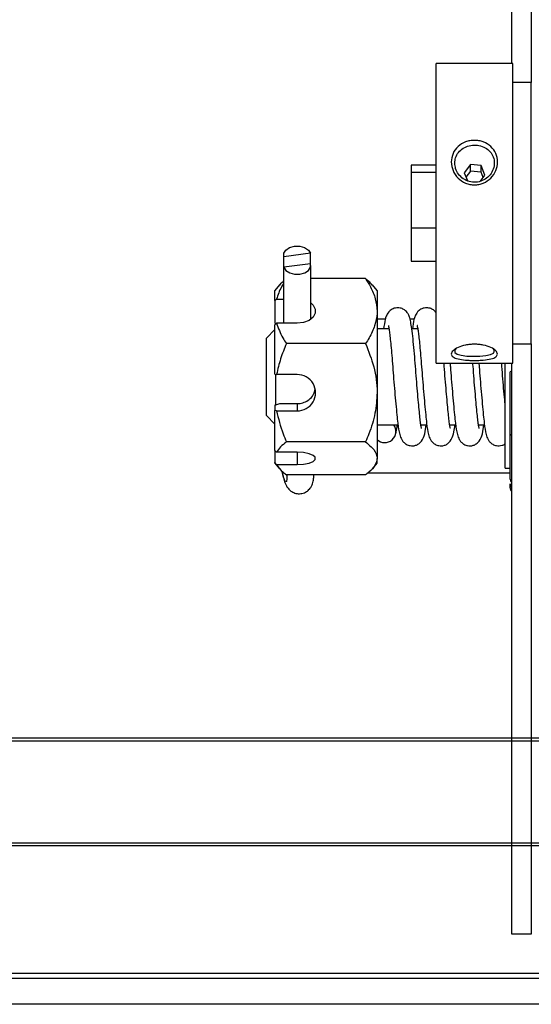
# Model space of a CAD drawing. Header units: inches. Extents: x 170 to 284, y 215 to 248.
# Tile 728 of 1056: x 230.911 to 231.023, y 225.232 to 225.448. Entities that reach past the tile are written whole.
import ezdxf

# ---------------------------------------------------------------- set-up
doc = ezdxf.new("R2010")
doc.units = ezdxf.units.IN
doc.header["$LTSCALE"] = 0.25
doc.header["$MEASUREMENT"] = 0
doc.layers.add('ANNOTATIONS', color=1, linetype='Continuous')
doc.layers.add('RH FRONT OF HOOD', color=7, linetype='Continuous')

msp = doc.modelspace()

# ---------------------------------------------------------------- linework, layer by layer
at = {"layer": 'ANNOTATIONS'}
msp.add_line((231.3019456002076, 225.2322971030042), (230.6558317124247, 225.2322971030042), dxfattribs=at)
at = {"layer": 'RH FRONT OF HOOD'}
for p, q in [((231.0184606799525, 225.4921426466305), (231.0184606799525, 225.4387253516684)), ((231.0227949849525, 225.4921426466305), (231.0227949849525, 225.4345091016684)), ((231.0187642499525, 225.4387253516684), (231.0018992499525, 225.4387253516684)), ((231.0018992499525, 225.3749351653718), (231.0018992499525, 225.4387253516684)), ((231.0187642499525, 225.3749351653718), (231.0187642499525, 225.4387253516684)), ((231.0227949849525, 225.4345091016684), (231.0187642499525, 225.4345091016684)), ((231.0228287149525, 225.4345069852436), (231.0227949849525, 225.4345091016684)), ((231.0227949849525, 225.3788971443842), (231.0227949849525, 225.4345091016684)), ((231.0018992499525, 225.4163792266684), (230.9964788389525, 225.4163792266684)), ((231.0018992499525, 225.4163792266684), (230.9964788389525, 225.4163792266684)), ((230.9964788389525, 225.4163792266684), (230.9964788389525, 225.4147703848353)), ((231.0094355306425, 225.4165501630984), (231.008114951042, 225.4147042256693)), ((231.0117856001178, 225.4162843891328), (231.0094355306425, 225.4165501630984)), ((231.0094355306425, 225.4151081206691), (231.0094355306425, 225.4165501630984)), ((231.0018992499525, 225.4147703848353), (230.9964788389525, 225.4147703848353)), ((230.9964788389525, 225.4147703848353), (230.9964788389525, 225.4025942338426)), ((231.008114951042, 225.4147042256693), (231.0087833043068, 225.412995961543)), ((231.0094355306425, 225.4151081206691), (231.0084796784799, 225.4137720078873)), ((231.0117856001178, 225.4148423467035), (231.0094355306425, 225.4151081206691)), ((231.0116751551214, 225.412900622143), (231.0126023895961, 225.414196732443)), ((231.0126023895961, 225.414196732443), (231.0117856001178, 225.4162843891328)), ((231.0117856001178, 225.4148423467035), (231.0117856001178, 225.4162843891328)), ((231.0122376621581, 225.4136869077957), (231.0117856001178, 225.4148423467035)), ((231.0018992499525, 225.4025942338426), (230.9964788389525, 225.4025942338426)), ((230.9964788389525, 225.4025942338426), (230.9964788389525, 225.3952979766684)), ((230.97434408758, 225.3970711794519), (230.9685245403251, 225.3963080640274)), ((230.97434408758, 225.3947664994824), (230.97434408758, 225.3970711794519)), ((230.9684660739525, 225.3966896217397), (230.9684660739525, 225.3817255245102)), ((230.9685245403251, 225.3817255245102), (230.9685245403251, 225.3963080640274)), ((230.97434408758, 225.3947664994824), (230.9685245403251, 225.3940033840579)), ((230.9964788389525, 225.3952979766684), (231.0018992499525, 225.3952979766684)), ((230.9964788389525, 225.3952979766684), (231.0018992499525, 225.3952979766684)), ((230.9685245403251, 225.3817255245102), (230.9685245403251, 225.3940033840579)), ((230.9744025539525, 225.3825688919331), (230.9744025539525, 225.3943849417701)), ((230.9864441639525, 225.3914896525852), (230.9744025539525, 225.3914896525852)), ((230.9675798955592, 225.3901313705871), (230.9665434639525, 225.3889288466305)), ((230.9665434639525, 225.3866628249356), (230.9665434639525, 225.3889288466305)), ((230.9889739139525, 225.3889288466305), (230.9879485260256, 225.390118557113)), ((230.9889739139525, 225.3889288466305), (230.9889739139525, 225.3843599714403)), ((230.9665434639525, 225.3866628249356), (230.9665434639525, 225.381688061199)), ((230.9669114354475, 225.3869944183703), (230.9684660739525, 225.3869944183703)), ((230.9889739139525, 225.3843599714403), (230.9889739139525, 225.366463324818)), ((230.990770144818, 225.3825876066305), (230.9889739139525, 225.3825876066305)), ((230.997094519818, 225.3825876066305), (230.9962129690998, 225.3825876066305)), ((230.9665434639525, 225.3803108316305), (230.9646883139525, 225.3784556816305)), ((230.9665434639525, 225.370522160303), (230.9665434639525, 225.3813939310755)), ((230.9714343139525, 225.3817255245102), (230.9669114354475, 225.3817255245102)), ((230.9915625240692, 225.3804794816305), (230.9889739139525, 225.3804794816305)), ((230.9978868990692, 225.3804794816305), (230.9965863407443, 225.3804794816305)), ((230.9646883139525, 225.3614557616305), (230.9646883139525, 225.3784556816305)), ((231.0227949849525, 225.3771681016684), (231.0227949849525, 225.3788971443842)), ((230.9864441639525, 225.3772302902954), (230.9690732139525, 225.3772302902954)), ((231.0187642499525, 225.3771681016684), (231.0227949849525, 225.3771681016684)), ((231.0227949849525, 225.3771681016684), (231.0228287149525, 225.3771702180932)), ((231.0227949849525, 225.3771681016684), (231.0227949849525, 225.2477687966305)), ((231.0018992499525, 225.3729518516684), (231.0018992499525, 225.3749351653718)), ((231.0187642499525, 225.3729518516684), (231.0187642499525, 225.3749351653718)), ((231.0018992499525, 225.3729518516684), (231.0187642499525, 225.3729518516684)), ((231.0171114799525, 225.3499285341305), (231.0171114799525, 225.3729518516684)), ((231.0181908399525, 225.3474788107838), (231.0181908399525, 225.3710808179)), ((231.0184606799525, 225.3729518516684), (231.0184606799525, 225.2512243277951)), ((230.9665434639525, 225.370522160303), (230.9669114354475, 225.3704417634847)), ((230.9667121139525, 225.3705000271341), (230.9667121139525, 225.3637004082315)), ((230.9714343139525, 225.3704417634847), (230.9669114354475, 225.3704417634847)), ((230.9889739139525, 225.366463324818), (230.9889739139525, 225.3520590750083)), ((230.9665434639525, 225.3637714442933), (230.9676511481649, 225.3640813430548)), ((230.9665434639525, 225.3637714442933), (230.9665434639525, 225.3625652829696)), ((230.9665434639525, 225.3538150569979), (230.9665434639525, 225.3625652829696)), ((230.9669114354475, 225.3624848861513), (230.9665434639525, 225.3625652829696)), ((230.9669114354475, 225.3624848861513), (230.9714343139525, 225.3624848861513)), ((230.9676511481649, 225.3640813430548), (230.9714343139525, 225.3640813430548)), ((230.9714343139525, 225.3640813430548), (230.9714343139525, 225.3624848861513)), ((230.9646883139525, 225.3614557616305), (230.9665434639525, 225.3596006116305)), ((230.9889739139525, 225.3594319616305), (230.9935663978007, 225.3594319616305)), ((230.9931055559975, 225.3574831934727), (230.9934284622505, 225.3594319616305)), ((230.9985752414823, 225.3594319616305), (230.9998907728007, 225.3594319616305)), ((230.9994299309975, 225.3574831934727), (230.9997528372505, 225.3594319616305)), ((231.0048996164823, 225.3594319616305), (231.0062151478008, 225.3594319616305)), ((231.0057543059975, 225.3574831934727), (231.0060772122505, 225.3594319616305)), ((231.0112239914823, 225.3594319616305), (231.0125395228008, 225.3594319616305)), ((231.0120786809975, 225.3574831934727), (231.0124015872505, 225.3594319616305)), ((231.0181908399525, 225.3570055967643), (231.0184030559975, 225.3574831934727)), ((230.9665434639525, 225.3538150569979), (230.9669114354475, 225.3534030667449)), ((230.9665434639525, 225.3538150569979), (230.9665434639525, 225.3511270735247)), ((230.9864441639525, 225.3556963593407), (230.9690732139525, 225.3556963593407)), ((230.9714343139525, 225.3534030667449), (230.9669114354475, 225.3534030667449)), ((230.9714343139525, 225.3534030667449), (230.9714343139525, 225.3507150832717)), ((230.9889739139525, 225.3509825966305), (230.9889739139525, 225.3520590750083)), ((230.9669114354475, 225.3507150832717), (230.9665434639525, 225.3511270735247)), ((230.9665434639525, 225.3509825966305), (230.9665434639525, 225.3511270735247)), ((230.9665434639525, 225.3509825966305), (230.9675798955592, 225.3497800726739)), ((230.9669114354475, 225.3507150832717), (230.9714343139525, 225.3507150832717)), ((230.9879485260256, 225.349792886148), (230.9889739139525, 225.3509825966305)), ((231.0171114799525, 225.3499285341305), (231.0181908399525, 225.3499285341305)), ((230.9864441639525, 225.3484217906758), (230.9690732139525, 225.3484217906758)), ((230.9870141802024, 225.3488913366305), (231.0181908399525, 225.3488913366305)), ((231.0181908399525, 225.3455683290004), (231.0181908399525, 225.3464426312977)), ((231.396893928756, 225.2906504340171), (229.286777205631, 225.2906504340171)), ((229.286777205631, 225.2901003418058), (231.396893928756, 225.2901003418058)), ((229.286777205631, 225.2677147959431), (231.396893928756, 225.2677147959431)), ((229.286777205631, 225.2671433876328), (231.396893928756, 225.2671433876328)), ((231.0184606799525, 225.2512243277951), (231.0184832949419, 225.2512243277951)), ((231.0184606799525, 225.2512020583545), (231.0184832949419, 225.2512243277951)), ((231.0184606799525, 225.2512243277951), (231.0184606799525, 225.2512020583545)), ((231.0184606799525, 225.2512020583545), (231.0184606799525, 225.250688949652)), ((231.0184606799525, 225.250688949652), (231.0184606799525, 225.2501758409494)), ((231.0184606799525, 225.2501981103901), (231.0184606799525, 225.2477687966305)), ((231.0184606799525, 225.2501758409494), (231.0184832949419, 225.2501981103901)), ((231.0184606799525, 225.2477687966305), (231.0227949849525, 225.2477687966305)), ((231.0227949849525, 225.2477687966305), (231.0228287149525, 225.2477709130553)), ((231.435415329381, 225.2390289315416), (226.924131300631, 225.2390289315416)), ((231.435415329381, 225.2379811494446), (226.924131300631, 225.2379811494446))]:
    msp.add_line(p, q, dxfattribs=at)
at = {"layer": 'RH FRONT OF HOOD', "flags": 128}
for points in [[(230.9685245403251, 225.3963080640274), (230.968521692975, 225.3970618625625), (230.9689622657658, 225.3977589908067), (230.9697791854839, 225.3982933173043), (230.9708480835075, 225.3985834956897), (230.9720062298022, 225.3985853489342), (230.9730773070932, 225.3982985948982), (230.9738982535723, 225.3977668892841), (230.97434408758, 225.3970711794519)], [(230.9685245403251, 225.3940033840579), (230.9689703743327, 225.3933076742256), (230.9697913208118, 225.3927759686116), (230.9708623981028, 225.3924892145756), (230.9720205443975, 225.3924910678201), (230.9730894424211, 225.3927812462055), (230.9739063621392, 225.3933155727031), (230.97434693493, 225.3940127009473), (230.97434408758, 225.3947664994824)], [(230.9744025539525, 225.3861510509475), (230.9749396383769, 225.3856771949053), (230.9754204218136, 225.3848174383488), (230.9754204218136, 225.3839025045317), (230.9749396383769, 225.3830427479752), (230.9740360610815, 225.3823418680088), (230.9728186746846, 225.3818844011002), (230.9714343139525, 225.3817255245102)], [(231.0063150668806, 225.3761113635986), (231.0060545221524, 225.3758098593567), (231.0060615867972, 225.3753173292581), (231.0065355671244, 225.3749345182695), (231.0074281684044, 225.3746757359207), (231.0086620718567, 225.3745224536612), (231.0100846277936, 225.3744719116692), (231.0115163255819, 225.3744949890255), (231.0128023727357, 225.3746059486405), (231.0138377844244, 225.3748224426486), (231.0144859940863, 225.3751676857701), (231.0146197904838, 225.3753520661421), (231.0146544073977, 225.3754536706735), (231.0146660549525, 225.3755603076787), (231.0146660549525, 225.3755603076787)], [(230.9714343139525, 225.3507150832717), (230.9728186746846, 225.350796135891), (230.9740360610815, 225.3510295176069), (230.9749396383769, 225.35138707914), (230.9754204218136, 225.3518256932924), (230.9754204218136, 225.3522924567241), (230.9749396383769, 225.3527310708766), (230.9740360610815, 225.3530886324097), (230.9728186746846, 225.3533220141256), (230.9714343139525, 225.3534030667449)], [(230.9691994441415, 225.3484272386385), (230.9691860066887, 225.347569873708), (230.9690800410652, 225.3470056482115), (230.9688936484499, 225.3469190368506), (230.9686538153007, 225.347322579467), (230.9683952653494, 225.3481578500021), (230.9681756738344, 225.3491900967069)]]:
    msp.add_lwpolyline(points, dxfattribs=at)
at = {"layer": 'RH FRONT OF HOOD'}
for centre, radius, start, end in [((231.018427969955, 225.3702301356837), 0.0008831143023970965, 87.87731486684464, 105.5759578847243), ((230.9714862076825, 225.366463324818), 0.003978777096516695, 269.2526909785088, 90.7473090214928), ((230.9906647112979, 225.3579690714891), 0.002437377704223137, 226.0766632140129, 36.88351886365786), ((231.0190894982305, 225.3474850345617), 0.0008986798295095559, 180.3968032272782, 225.5959891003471), ((231.0191342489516, 225.3464461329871), 0.0009434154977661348, 180.2126660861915, 224.4412678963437), ((231.0191881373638, 225.3455690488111), 0.0009972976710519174, 180.0413538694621, 223.161489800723), ((231.0192027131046, 225.3455517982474), 0.001011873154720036, 180.1015557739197, 222.8340245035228)]:
    msp.add_arc(centre, radius, start, end, dxfattribs=at)
for start_param, end_param in [(3.011756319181, 3.031081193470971), (3.031081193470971, 3.050406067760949)]:
    msp.add_ellipse((231.1395780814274, 225.3699557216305), major_axis=(0.1203785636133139, 0.1214677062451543), ratio=0.1099685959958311, start_param=start_param, end_param=end_param, dxfattribs=at)
for points, knots in [([(231.0052507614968, 225.4170865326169), (231.0053296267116, 225.4177214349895), (231.0054868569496, 225.4189872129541), (231.0066448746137, 225.4205582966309), (231.0080554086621, 225.4214169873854), (231.0093317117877, 225.4217739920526), (231.0103287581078, 225.421863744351), (231.0113266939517, 225.4217740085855), (231.0126032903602, 225.4214175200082), (231.0140268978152, 225.4205602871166), (231.015141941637, 225.4189866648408), (231.0155488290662, 225.4170938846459), (231.0151413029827, 225.4151557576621), (231.0140263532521, 225.4134712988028), (231.012603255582, 225.4125221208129), (231.011327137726, 225.4121233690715), (231.0103298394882, 225.4120223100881), (231.0093325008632, 225.4121230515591), (231.0080559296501, 225.4125229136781), (231.0066447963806, 225.4134727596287), (231.0054871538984, 225.4151599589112), (231.0053297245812, 225.4164429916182), (231.0052507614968, 225.4170865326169)], [0, 0, 0, 0, 0.06310745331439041, 0.1258146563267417, 0.1879072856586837, 0.2191333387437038, 0.2499117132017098, 0.2806907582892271, 0.3119701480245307, 0.3741487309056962, 0.436829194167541, 0.5000033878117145, 0.5631937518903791, 0.625888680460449, 0.6880447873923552, 0.7192749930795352, 0.750073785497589, 0.7808242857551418, 0.8120838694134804, 0.8741919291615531, 0.9368974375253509, 1, 1, 1, 1]), ([(231.006024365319, 225.4168507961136), (231.0060616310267, 225.4164459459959), (231.0061406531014, 225.4155874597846), (231.0067957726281, 225.414361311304), (231.0078398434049, 225.4133451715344), (231.0091841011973, 225.4127185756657), (231.0106539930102, 225.412570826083), (231.0120792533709, 225.412920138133), (231.0133149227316, 225.4137020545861), (231.0142323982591, 225.4148421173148), (231.0147167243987, 225.4161908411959), (231.0147090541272, 225.4175766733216), (231.0142230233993, 225.4188426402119), (231.0133129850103, 225.4198692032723), (231.0120642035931, 225.4205694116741), (231.0106185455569, 225.4208538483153), (231.0091558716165, 225.4207128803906), (231.007833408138, 225.4201588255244), (231.0067839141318, 225.4192436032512), (231.0062508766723, 225.4182633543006), (231.0060786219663, 225.4175369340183), (231.0060311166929, 225.4171488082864), (231.0060266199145, 225.4169503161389), (231.006024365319, 225.4168507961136)], [0, 0, 0, 0, 0.04714005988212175, 0.09996067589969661, 0.153393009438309, 0.2073568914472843, 0.2608848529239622, 0.3133528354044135, 0.3663996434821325, 0.4201990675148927, 0.4741838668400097, 0.5272961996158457, 0.5799557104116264, 0.6330446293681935, 0.6870037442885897, 0.7408319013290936, 0.7939072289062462, 0.8463674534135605, 0.8998608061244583, 0.9538221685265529, 0.9766535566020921, 0.9882945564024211, 1, 1, 1, 1]), ([(230.9684660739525, 225.3904684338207), (230.9683016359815, 225.3902024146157), (230.967608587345, 225.3890812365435), (230.9672130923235, 225.3878973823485), (230.9669114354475, 225.3869944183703)], [0, 0, 0, 0, 0.2372675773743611, 1, 1, 1, 1]), ([(230.9676508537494, 225.3900702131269), (230.9678424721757, 225.3903472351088), (230.9680587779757, 225.3906599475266), (230.9684243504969, 225.3909557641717), (230.9684660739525, 225.3909895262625)], [0, 0, 0, 0, 0.8858681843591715, 1, 1, 1, 1]), ([(230.9864441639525, 225.3914896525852), (230.986820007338, 225.3908860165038), (230.9877092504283, 225.3894578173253), (230.9887344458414, 225.3870778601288), (230.988893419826, 225.3852735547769), (230.9889739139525, 225.3843599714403)], [0, 0, 0, 0, 0.2654599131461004, 0.6280764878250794, 1, 1, 1, 1]), ([(230.9878921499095, 225.3900699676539), (230.9876758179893, 225.3903452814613), (230.9872947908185, 225.3908301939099), (230.9867008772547, 225.3912906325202), (230.9864441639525, 225.3914896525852)], [0, 0, 0, 0, 0.5677598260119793, 1, 1, 1, 1]), ([(230.9665434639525, 225.3866628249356), (230.9666118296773, 225.3867244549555), (230.9667344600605, 225.3868350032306), (230.9668571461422, 225.3869455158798), (230.9669114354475, 225.3869944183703)], [0, 0, 0, 0, 0.5574941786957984, 0.9999999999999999, 0.9999999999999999, 0.9999999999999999, 0.9999999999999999]), ([(230.9889739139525, 225.3843599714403), (230.9889712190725, 225.3841966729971), (230.9889535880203, 225.3831283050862), (230.9885381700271, 225.3811345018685), (230.9875263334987, 225.3789317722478), (230.986711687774, 225.3776509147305), (230.9864441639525, 225.3772302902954)], [0, 0, 0, 0, 0.06653229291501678, 0.43528257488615, 0.8145508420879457, 1, 1, 1, 1]), ([(230.9987218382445, 225.3586038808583), (230.9987239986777, 225.3586001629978), (230.9987558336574, 225.3585453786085), (230.9986577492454, 225.3588363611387), (230.9985790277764, 225.3593764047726), (230.9984114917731, 225.3606343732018), (230.9982437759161, 225.3622856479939), (230.998042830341, 225.3643446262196), (230.9978239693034, 225.3667983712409), (230.9975979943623, 225.3695036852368), (230.9973859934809, 225.3723103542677), (230.9971712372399, 225.3751205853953), (230.9969192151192, 225.3777846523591), (230.9966664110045, 225.380006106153), (230.996424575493, 225.3816730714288), (230.9961917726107, 225.3828087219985), (230.9959609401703, 225.3834605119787), (230.9956941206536, 225.3839203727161), (230.9954044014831, 225.3842918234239), (230.9949581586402, 225.3846875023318), (230.9942332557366, 225.3850538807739), (230.9932139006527, 225.3851584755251), (230.9922228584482, 225.3848341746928), (230.9913815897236, 225.3841076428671), (230.99094781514, 225.383241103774), (230.9906632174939, 225.382302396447), (230.9905130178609, 225.3812131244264), (230.9904118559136, 225.3804794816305)], [0, 0, 0, 0, 0.001727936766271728, 0.02546194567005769, 0.07282459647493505, 0.1187863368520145, 0.16586363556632, 0.2172562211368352, 0.2721777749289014, 0.3293457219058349, 0.3868781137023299, 0.4461602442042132, 0.509933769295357, 0.5749919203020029, 0.633343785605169, 0.6841841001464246, 0.7229381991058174, 0.7358430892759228, 0.7464211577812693, 0.7604819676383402, 0.779201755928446, 0.8025744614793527, 0.8285805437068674, 0.8547328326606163, 0.8902415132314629, 0.9260758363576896, 1, 1, 1, 1]), ([(231.0018992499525, 225.3840608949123), (231.0018500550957, 225.3841253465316), (231.0016996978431, 225.3843223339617), (231.0012781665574, 225.3846891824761), (231.0005592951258, 225.3850532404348), (230.9995377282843, 225.3851586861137), (230.9985473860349, 225.3848341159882), (230.9977059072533, 225.3841076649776), (230.9972722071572, 225.383241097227), (230.9969875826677, 225.3823024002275), (230.9968373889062, 225.3812131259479), (230.9967362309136, 225.3804794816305)], [0, 0, 0, 0, 0.02625683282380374, 0.08025036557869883, 0.1521343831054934, 0.2418856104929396, 0.3417490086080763, 0.4421738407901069, 0.5785272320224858, 0.7161310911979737, 1, 1, 1, 1]), ([(230.9669114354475, 225.3817255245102), (230.9668571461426, 225.3816766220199), (230.9667344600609, 225.3815661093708), (230.9666118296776, 225.3814555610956), (230.9665434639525, 225.3813939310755)], [0, 0, 0, 0, 0.4425058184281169, 1, 1, 1, 1]), ([(230.9669114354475, 225.3817255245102), (230.9673084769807, 225.3806356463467), (230.9678673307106, 225.3791015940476), (230.9688024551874, 225.3776504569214), (230.9690732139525, 225.3772302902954)], [0, 0, 0, 0, 0.7104569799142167, 1, 1, 1, 1]), ([(230.9914821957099, 225.3811980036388), (230.9914815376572, 225.3811987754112), (230.9913957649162, 225.3812993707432), (230.9915150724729, 225.3808889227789), (230.9916514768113, 225.3799097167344), (230.9918339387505, 225.3785016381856), (230.9920166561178, 225.3767837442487), (230.9922160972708, 225.3746364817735), (230.9924043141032, 225.3721601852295), (230.9926099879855, 225.3694591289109), (230.9928419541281, 225.3666661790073), (230.9930813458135, 225.3639672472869), (230.993304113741, 225.3616452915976), (230.993559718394, 225.3592151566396), (230.993782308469, 225.3576761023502), (230.9942172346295, 225.3563805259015), (230.9947034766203, 225.3556726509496), (230.9953103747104, 225.3551380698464), (230.9961404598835, 225.3548307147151), (230.996828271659, 225.3547919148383), (230.9974848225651, 225.3549097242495), (230.9981459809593, 225.355247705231), (230.9989700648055, 225.3560263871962), (230.9992426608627, 225.3568899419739), (230.9994299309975, 225.3574831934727)], [0, 0, 0, 0, 0.0004488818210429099, 0.05850871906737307, 0.1066190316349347, 0.1520006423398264, 0.2030116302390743, 0.2587485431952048, 0.3172527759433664, 0.3779640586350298, 0.441839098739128, 0.5074359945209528, 0.57190079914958, 0.629495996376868, 0.7333597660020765, 0.7834534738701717, 0.8083379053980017, 0.8298581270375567, 0.8517576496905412, 0.8678106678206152, 0.8882199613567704, 0.9125275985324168, 0.939907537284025, 1, 1, 1, 1]), ([(230.99780657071, 225.3811980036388), (230.9978059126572, 225.3811987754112), (230.9977201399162, 225.3812993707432), (230.9978394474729, 225.3808889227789), (230.9979758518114, 225.3799097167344), (230.9981583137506, 225.3785016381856), (230.9983410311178, 225.3767837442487), (230.9985404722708, 225.3746364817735), (230.9987286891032, 225.3721601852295), (230.9989343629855, 225.3694591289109), (230.9991663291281, 225.3666661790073), (230.9994057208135, 225.3639672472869), (230.999628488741, 225.3616452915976), (230.999884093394, 225.3592151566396), (231.0001066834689, 225.3576761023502), (231.0005416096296, 225.3563805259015), (231.0010278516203, 225.3556726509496), (231.0016347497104, 225.3551380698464), (231.0024648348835, 225.3548307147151), (231.003152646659, 225.3547919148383), (231.0038091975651, 225.3549097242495), (231.0044703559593, 225.355247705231), (231.0052944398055, 225.3560263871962), (231.0055670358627, 225.3568899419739), (231.0057543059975, 225.3574831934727)], [0, 0, 0, 0, 0.0004488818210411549, 0.05850871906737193, 0.1066190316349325, 0.1520006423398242, 0.2030116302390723, 0.2587485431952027, 0.317252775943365, 0.377964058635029, 0.4418390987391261, 0.5074359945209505, 0.5719007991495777, 0.6294959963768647, 0.7333597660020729, 0.7834534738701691, 0.8083379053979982, 0.8298581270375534, 0.8517576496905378, 0.8678106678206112, 0.8882199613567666, 0.9125275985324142, 0.9399075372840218, 1, 1, 1, 1]), ([(230.9690732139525, 225.3772302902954), (230.9686166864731, 225.3761358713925), (230.9676981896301, 225.3739339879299), (230.9671747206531, 225.3716104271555), (230.9669114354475, 225.3704417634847)], [0, 0, 0, 0, 0.4970376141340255, 1, 1, 1, 1]), ([(230.9864441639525, 225.3772302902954), (230.987108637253, 225.3755561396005), (230.988461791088, 225.3721468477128), (230.9889692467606, 225.3684234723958), (230.988973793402, 225.3665139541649), (230.9889739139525, 225.366463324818)], [0, 0, 0, 0, 0.4843414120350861, 0.9863277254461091, 1, 1, 1, 1]), ([(231.0154127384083, 225.3749351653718), (231.0153338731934, 225.3747144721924), (231.0151766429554, 225.3742744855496), (231.0140186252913, 225.3738406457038), (231.0126080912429, 225.3736365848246), (231.0113317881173, 225.3735577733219), (231.0103347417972, 225.373538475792), (231.0093368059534, 225.3735577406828), (231.0080602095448, 225.3736366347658), (231.0066366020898, 225.3738387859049), (231.005521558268, 225.3742795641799), (231.0051146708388, 225.374914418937), (231.0055221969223, 225.3756739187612), (231.0066371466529, 225.3764190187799), (231.008060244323, 225.3768743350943), (231.009336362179, 225.3770702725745), (231.0103336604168, 225.3771204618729), (231.0113309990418, 225.3770704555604), (231.0126075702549, 225.3768737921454), (231.0140187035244, 225.3764195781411), (231.0151763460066, 225.3756674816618), (231.0153337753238, 225.3751797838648), (231.0154127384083, 225.3749351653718)], [0, 0, 0, 0, 0.06310745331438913, 0.1258146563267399, 0.187907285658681, 0.2191333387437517, 0.2499117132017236, 0.2806907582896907, 0.311970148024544, 0.3741487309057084, 0.4368291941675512, 0.5000033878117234, 0.5631937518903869, 0.6258886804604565, 0.6880447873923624, 0.7192749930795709, 0.7500737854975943, 0.7808242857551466, 0.8120838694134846, 0.8741919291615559, 0.9368974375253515, 1, 1, 1, 1]), ([(231.0146660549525, 225.3755603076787), (231.0146651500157, 225.3757124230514), (231.0146642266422, 225.3758676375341), (231.0144691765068, 225.3760316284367), (231.0144652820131, 225.3760349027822)], [0, 0, 0, 0, 0.9800333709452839, 1, 1, 1, 1]), ([(231.0050462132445, 225.3586038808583), (231.0050483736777, 225.3586001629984), (231.0050802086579, 225.358545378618), (231.0049821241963, 225.3588363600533), (231.0049034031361, 225.359376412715), (231.0047358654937, 225.3606343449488), (231.0045681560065, 225.3622857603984), (231.0043671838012, 225.3643441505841), (231.0041484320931, 225.366800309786), (231.0039220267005, 225.3694961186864), (231.0037654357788, 225.3716124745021), (231.0036772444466, 225.3727242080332), (231.0036591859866, 225.3729518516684)], [0, 0, 0, 0, 0.004301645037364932, 0.0633867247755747, 0.1812945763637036, 0.2957149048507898, 0.4129123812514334, 0.540852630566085, 0.6775781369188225, 0.8198959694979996, 0.9631210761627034, 1, 1, 1, 1]), ([(231.0049908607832, 225.3729518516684), (231.0050112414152, 225.3726940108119), (231.0050987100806, 225.3715874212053), (231.0052584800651, 225.36945182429), (231.005490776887, 225.3666682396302), (231.005730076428, 225.3639666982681), (231.0059528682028, 225.3616454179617), (231.0062084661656, 225.3592150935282), (231.0064310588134, 225.3576761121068), (231.0068659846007, 225.3563805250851), (231.0073522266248, 225.3556726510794), (231.0079591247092, 225.3551380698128), (231.0087892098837, 225.3548307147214), (231.0094770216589, 225.3547919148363), (231.0101335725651, 225.3549097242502), (231.0107947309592, 225.3552477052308), (231.0116188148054, 225.3560263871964), (231.0118914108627, 225.3568899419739), (231.0120786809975, 225.3574831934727)], [0, 0, 0, 0, 0.02630303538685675, 0.1128861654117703, 0.2039812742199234, 0.2975319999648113, 0.3894681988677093, 0.4716073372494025, 0.619732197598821, 0.6911731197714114, 0.7266619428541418, 0.7573529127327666, 0.7885848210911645, 0.8114787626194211, 0.8405853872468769, 0.8752516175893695, 0.9142993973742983, 1, 1, 1, 1]), ([(231.0113705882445, 225.3586038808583), (231.0113727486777, 225.3586001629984), (231.0114045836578, 225.358545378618), (231.0113064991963, 225.3588363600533), (231.0112277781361, 225.359376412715), (231.0110602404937, 225.3606343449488), (231.0108925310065, 225.3622857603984), (231.0106915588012, 225.3643441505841), (231.0104728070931, 225.366800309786), (231.0102464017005, 225.3694961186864), (231.0100898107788, 225.3716124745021), (231.0100016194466, 225.3727242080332), (231.0099835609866, 225.3729518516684)], [0, 0, 0, 0, 0.004301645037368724, 0.06338672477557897, 0.1812945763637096, 0.2957149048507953, 0.4129123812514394, 0.5408526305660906, 0.6775781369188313, 0.8198959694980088, 0.963121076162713, 1, 1, 1, 1]), ([(231.0113152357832, 225.3729518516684), (231.011335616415, 225.3726940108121), (231.0114230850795, 225.3715874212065), (231.011582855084, 225.3694518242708), (231.0118151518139, 225.3666682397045), (231.0120544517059, 225.3639666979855), (231.0122772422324, 225.3616454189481), (231.0125328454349, 225.3592150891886), (231.0127554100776, 225.3576761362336), (231.0131903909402, 225.3563804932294), (231.0136765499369, 225.3556727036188), (231.0142836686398, 225.3551378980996), (231.0151130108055, 225.3548312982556), (231.015803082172, 225.3547902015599), (231.0164489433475, 225.354918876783), (231.0169097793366, 225.35510339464), (231.0170979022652, 225.3552851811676), (231.0171114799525, 225.355298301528)], [0, 0, 0, 0, 0.02995966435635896, 0.1285795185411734, 0.2323386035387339, 0.3388946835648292, 0.4436117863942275, 0.5371698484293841, 0.7058869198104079, 0.7872595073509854, 0.8276819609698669, 0.8626395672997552, 0.8982133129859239, 0.9242899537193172, 0.9574429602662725, 0.9969284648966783, 1, 1, 1, 1]), ([(231.0171114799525, 225.3633888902), (231.0170811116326, 225.3636995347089), (231.0169803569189, 225.3647301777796), (231.0167966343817, 225.3668114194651), (231.016570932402, 225.369492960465), (231.0164141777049, 225.3716126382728), (231.0163259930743, 225.372724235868), (231.0163079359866, 225.3729518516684)], [0, 0, 0, 0, 0.1138508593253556, 0.3777295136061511, 0.6524012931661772, 0.9288241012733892, 1, 1, 1, 1]), ([(230.9714343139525, 225.3640813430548), (230.9716507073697, 225.3640909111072), (230.9722903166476, 225.364119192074), (230.973329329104, 225.3644414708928), (230.9743821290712, 225.3651672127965), (230.9751243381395, 225.3660969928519), (230.9752840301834, 225.3668385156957), (230.975348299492, 225.3671369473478)], [0, 0, 0, 0, 0.1165740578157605, 0.3445661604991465, 0.5809237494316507, 0.8313394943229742, 1, 1, 1, 1]), ([(230.9889739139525, 225.366463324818), (230.9888776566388, 225.3649562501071), (230.9886816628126, 225.3618876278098), (230.9875470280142, 225.3583196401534), (230.98669271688, 225.356287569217), (230.9864441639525, 225.3556963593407)], [0, 0, 0, 0, 0.4062905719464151, 0.8272664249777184, 1, 1, 1, 1]), ([(230.9669114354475, 225.3624848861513), (230.9673219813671, 225.3607933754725), (230.9678840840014, 225.3584774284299), (230.9688206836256, 225.3562869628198), (230.9690732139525, 225.3556963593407)], [0, 0, 0, 0, 0.7303753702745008, 1, 1, 1, 1]), ([(230.9690732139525, 225.3556963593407), (230.9686166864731, 225.3553266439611), (230.9676981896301, 225.3545828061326), (230.9671747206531, 225.3537978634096), (230.9669114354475, 225.3534030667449)], [0, 0, 0, 0, 0.4970376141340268, 1, 1, 1, 1]), ([(230.9864441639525, 225.3556963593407), (230.987108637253, 225.3551307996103), (230.988461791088, 225.3539790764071), (230.9889692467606, 225.3527212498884), (230.988973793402, 225.3520761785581), (230.9889739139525, 225.3520590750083)], [0, 0, 0, 0, 0.4843414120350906, 0.9863277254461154, 1, 1, 1, 1]), ([(230.9889739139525, 225.3520590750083), (230.9888776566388, 225.3515499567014), (230.9886816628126, 225.3505133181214), (230.9875470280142, 225.3493079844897), (230.98669271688, 225.3486215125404), (230.9864441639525, 225.3484217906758)], [0, 0, 0, 0, 0.4062905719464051, 0.8272664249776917, 1, 1, 1, 1]), ([(230.9669114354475, 225.3507150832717), (230.9673219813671, 225.3501436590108), (230.9678840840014, 225.3493612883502), (230.9688206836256, 225.3486213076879), (230.9690732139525, 225.3484217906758)], [0, 0, 0, 0, 0.7303753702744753, 0.9999999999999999, 0.9999999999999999, 0.9999999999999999, 0.9999999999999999]), ([(230.9681331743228, 225.3492712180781), (230.9681824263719, 225.3489816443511), (230.968309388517, 225.3482351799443), (230.9685978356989, 225.3471393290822), (230.9689316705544, 225.3462069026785), (230.9695231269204, 225.3453290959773), (230.9702443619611, 225.3447183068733), (230.9711611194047, 225.3443301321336), (230.9722438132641, 225.3442599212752), (230.9732616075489, 225.3445757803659), (230.9740332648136, 225.3451482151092), (230.9745316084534, 225.345792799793), (230.9748355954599, 225.3464605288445), (230.9750005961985, 225.3471494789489), (230.9750743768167, 225.3477526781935), (230.9750695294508, 225.3482325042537), (230.975067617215, 225.3484217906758)], [0, 0, 0, 0, 0.06327144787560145, 0.1631014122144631, 0.2820786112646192, 0.3526526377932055, 0.4176026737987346, 0.4880965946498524, 0.5642092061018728, 0.6455728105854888, 0.7110867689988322, 0.7686955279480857, 0.8230601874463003, 0.8804399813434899, 0.952834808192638, 1, 1, 1, 1])]:
    msp.add_open_spline(points, degree=3, knots=knots, dxfattribs=at)

doc.saveas('drawing.dxf')
